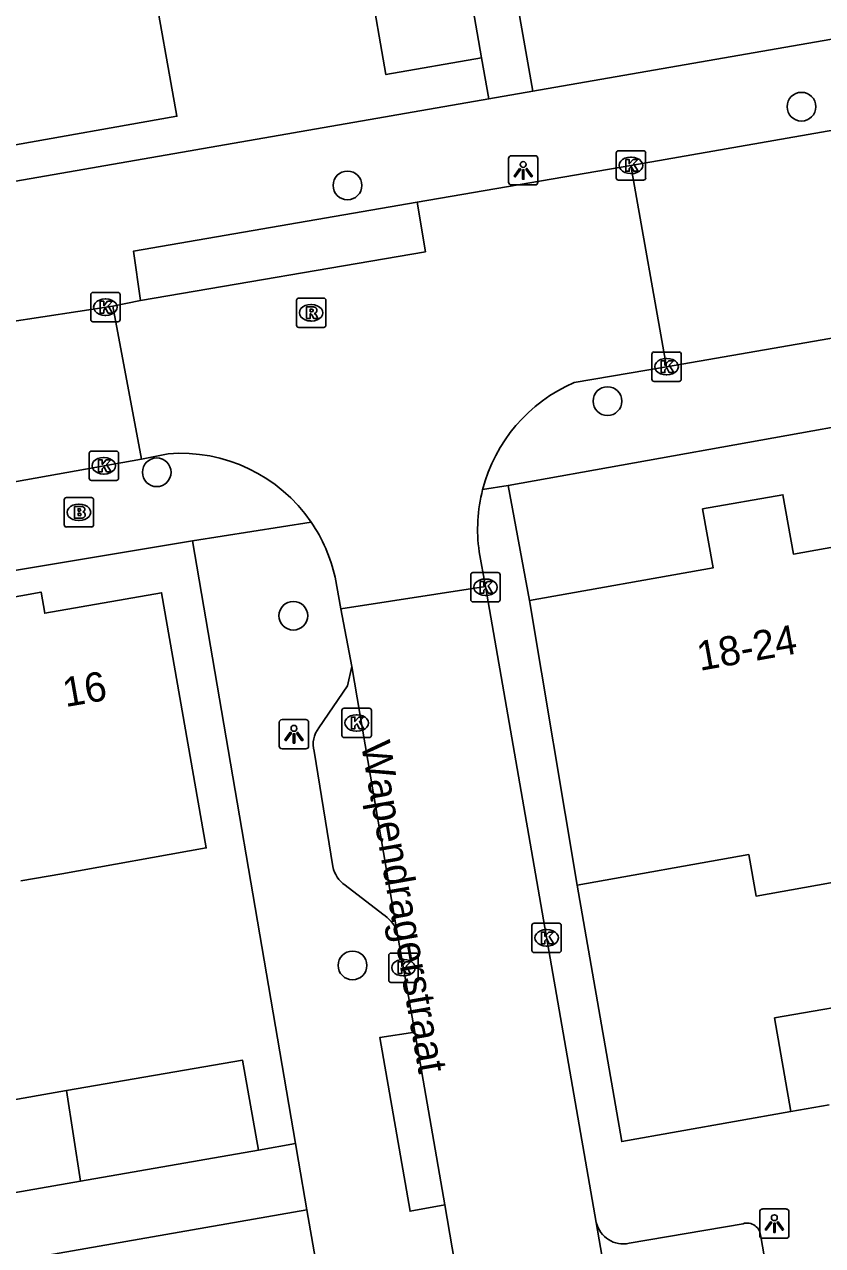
# Model space of a CAD drawing. Extents: x 162880 to 165536, y 384011 to 385179.
# Drawn here: x 164500.82 to 164528, y 384384.43 to 384426.04 of the extents above; entities that cross this region are included whole.
import ezdxf

# ---------------------------------------------------------------- set-up
doc = ezdxf.new("R2010")
doc.units = 0
for name, color, linetype in [('IMGEO_Boom', 7, 'Continuous'), ('IMGEO_Brandkraan', 7, 'Continuous'), ('IMGEO_Kolk', 7, 'Continuous'), ('IMGEO_Lichtpunt', 7, 'Continuous'), ('IMGEO_Openbare_ruimte_label', 7, 'Continuous'), ('IMGEO_Pand', 7, 'Continuous'), ('IMGEO_Pand_nummerreeks', 7, 'Continuous'), ('IMGEO_Rijbaan_lokaal_open', 7, 'Continuous'), ('IMGEO_Rioolput', 7, 'Continuous'), ('IMGEO_Voetpad_open', 7, 'Continuous')]:
    doc.layers.add(name, color=color, linetype=linetype)

msp = doc.modelspace()

# ---------------------------------------------------------------- linework, layer by layer
at = {"layer": 'IMGEO_Boom'}
for centre in [(164527.286, 384423.236), (164511.819, 384420.553), (164520.677, 384413.205), (164505.323, 384410.78), (164509.975, 384405.892), (164511.993, 384393.978)]:
    msp.add_circle(centre, 0.489, dxfattribs=at)
at = {"layer": 'IMGEO_Brandkraan'}
for p, q in [((164502.17, 384408.99), (164502.17, 384409.842)), ((164502.245, 384409.916), (164503.097, 384409.916)), ((164502.658, 384409.696), (164502.683, 384409.696)), ((164503.171, 384409.842), (164503.171, 384408.99)), ((164503.097, 384408.916), (164502.245, 384408.916)), ((164502.681, 384409.136), (164502.656, 384409.136))]:
    msp.add_line(p, q, dxfattribs=at)
for points in [[(164502.17, 384408.99), (164502.17, 384409.842)], [(164502.245, 384409.916), (164503.097, 384409.916)], [(164503.171, 384409.842), (164503.171, 384408.99)], [(164502.518, 384409.616), (164502.518, 384409.216), (164502.731, 384409.216)], [(164502.749, 384409.616), (164502.518, 384409.616)], [(164502.697, 384409.535), (164502.643, 384409.535), (164502.643, 384409.459)], [(164502.643, 384409.459), (164502.696, 384409.459)], [(164502.705, 384409.383), (164502.643, 384409.383), (164502.643, 384409.302)], [(164502.643, 384409.302), (164502.705, 384409.302)], [(164503.097, 384408.916), (164502.245, 384408.916)]]:
    msp.add_lwpolyline(points, dxfattribs=at)
for centre, radius, start, end in [((164502.247, 384409.84), 0.0765, 91.552, 178.448), ((164502.247, 384409.84), 0.0765, 91.552, 178.448), ((164503.095, 384409.84), 0.0765, 1.552, 88.448), ((164503.095, 384409.84), 0.0765, 1.552, 88.448), ((164502.698, 384409.497), 0.0379, 267.8285, 90.9355), ((164502.706, 384409.342), 0.0404, 269.8759, 90.5077), ((164502.737, 384409.467), 0.251, 268.6676, 293.5347), ((164502.753, 384409.471), 0.145, 59.4692, 91.5367), ((164502.778, 384409.518), 0.0922, 285.5137, 58.1501), ((164502.783, 384409.326), 0.105, 301.3115, 78.989), ((164502.247, 384408.992), 0.0765, 181.552, 268.448), ((164502.247, 384408.992), 0.0765, 181.552, 268.448), ((164503.095, 384408.992), 0.0765, 271.552, 358.448), ((164503.095, 384408.992), 0.0765, 271.552, 358.448)]:
    msp.add_arc(centre, radius, start, end, dxfattribs=at)
for centre, major_axis, ratio, start_param, end_param in [((164502.657, 384409.416), (-0.387, 0.002), 0.722429, 4.712389, 7.853982), ((164502.682, 384409.416), (-0.39, 0.002), 0.717154, 1.570796, 4.712389)]:
    msp.add_ellipse(centre, major_axis=major_axis, ratio=ratio, start_param=start_param, end_param=end_param, dxfattribs=at)
at = {"layer": 'IMGEO_Kolk'}
for p, q in [((164521.052, 384421.735), (164521.904, 384421.735)), ((164520.977, 384420.809), (164520.977, 384421.661)), ((164521.465, 384421.515), (164521.49, 384421.515)), ((164521.978, 384421.661), (164521.978, 384420.809)), ((164521.488, 384420.955), (164521.463, 384420.955)), ((164521.904, 384420.735), (164521.052, 384420.735)), ((164503.073, 384415.98), (164503.073, 384416.832)), ((164503.148, 384416.906), (164504, 384416.906)), ((164504.074, 384416.832), (164504.074, 384415.98)), ((164503.561, 384416.686), (164503.586, 384416.686)), ((164504, 384415.906), (164503.148, 384415.906)), ((164503.584, 384416.126), (164503.559, 384416.126)), ((164522.19, 384413.952), (164522.19, 384414.804)), ((164522.265, 384414.878), (164523.117, 384414.878)), ((164522.678, 384414.658), (164522.703, 384414.658)), ((164523.191, 384414.804), (164523.191, 384413.952)), ((164523.117, 384413.878), (164522.265, 384413.878)), ((164522.701, 384414.098), (164522.676, 384414.098)), ((164503.02, 384410.575), (164503.02, 384411.427)), ((164503.095, 384411.501), (164503.947, 384411.501)), ((164504.021, 384411.427), (164504.021, 384410.575)), ((164503.508, 384411.281), (164503.533, 384411.281)), ((164503.947, 384410.501), (164503.095, 384410.501)), ((164503.531, 384410.721), (164503.506, 384410.721)), ((164516.02, 384406.438), (164516.02, 384407.29)), ((164516.095, 384407.364), (164516.947, 384407.364)), ((164517.021, 384407.29), (164517.021, 384406.438)), ((164516.508, 384407.144), (164516.533, 384407.144)), ((164516.947, 384406.364), (164516.095, 384406.364)), ((164516.531, 384406.584), (164516.506, 384406.584)), ((164511.632, 384401.814), (164511.632, 384402.666)), ((164511.707, 384402.74), (164512.559, 384402.74)), ((164512.633, 384402.666), (164512.633, 384401.814)), ((164512.12, 384402.52), (164512.145, 384402.52)), ((164512.143, 384401.96), (164512.118, 384401.96)), ((164512.559, 384401.74), (164511.707, 384401.74)), ((164518.103, 384394.491), (164518.103, 384395.343)), ((164518.178, 384395.417), (164519.03, 384395.417)), ((164518.591, 384395.197), (164518.616, 384395.197)), ((164519.104, 384395.343), (164519.104, 384394.491)), ((164513.226, 384393.474), (164513.226, 384394.326)), ((164513.301, 384394.4), (164514.153, 384394.4)), ((164514.227, 384394.326), (164514.227, 384393.474)), ((164519.03, 384394.417), (164518.178, 384394.417)), ((164518.614, 384394.637), (164518.589, 384394.637)), ((164513.714, 384394.18), (164513.739, 384394.18)), ((164513.737, 384393.62), (164513.712, 384393.62)), ((164514.153, 384393.4), (164513.301, 384393.4))]:
    msp.add_line(p, q, dxfattribs=at)
for points in [[(164521.052, 384421.735), (164521.904, 384421.735)], [(164520.977, 384420.809), (164520.977, 384421.661)], [(164521.298, 384421.435), (164521.421, 384421.435), (164521.421, 384421.284), (164521.551, 384421.435), (164521.715, 384421.435), (164521.569, 384421.284), (164521.722, 384421.035), (164521.57, 384421.035), (164521.485, 384421.199), (164521.421, 384421.132), (164521.421, 384421.035), (164521.298, 384421.035), (164521.298, 384421.435)], [(164521.978, 384421.661), (164521.978, 384420.809)], [(164521.904, 384420.735), (164521.052, 384420.735)], [(164503.073, 384415.98), (164503.073, 384416.832)], [(164503.148, 384416.906), (164504, 384416.906)], [(164504.074, 384416.832), (164504.074, 384415.98)], [(164503.394, 384416.606), (164503.517, 384416.606), (164503.517, 384416.455), (164503.647, 384416.606), (164503.811, 384416.606), (164503.665, 384416.455), (164503.818, 384416.206), (164503.666, 384416.206), (164503.581, 384416.37), (164503.517, 384416.303), (164503.517, 384416.206), (164503.394, 384416.206), (164503.394, 384416.606)], [(164504, 384415.906), (164503.148, 384415.906)], [(164522.19, 384413.952), (164522.19, 384414.804)], [(164522.265, 384414.878), (164523.117, 384414.878)], [(164523.191, 384414.804), (164523.191, 384413.952)], [(164522.511, 384414.578), (164522.634, 384414.578), (164522.634, 384414.427), (164522.764, 384414.578), (164522.928, 384414.578), (164522.782, 384414.427), (164522.935, 384414.178), (164522.783, 384414.178), (164522.698, 384414.342), (164522.634, 384414.275), (164522.634, 384414.178), (164522.511, 384414.178), (164522.511, 384414.578)], [(164523.117, 384413.878), (164522.265, 384413.878)], [(164503.02, 384410.575), (164503.02, 384411.427)], [(164503.095, 384411.501), (164503.947, 384411.501)], [(164504.021, 384411.427), (164504.021, 384410.575)], [(164503.341, 384411.201), (164503.464, 384411.201), (164503.464, 384411.05), (164503.594, 384411.201), (164503.758, 384411.201), (164503.612, 384411.05), (164503.765, 384410.801), (164503.613, 384410.801), (164503.528, 384410.965), (164503.464, 384410.898), (164503.464, 384410.801), (164503.341, 384410.801), (164503.341, 384411.201)], [(164503.947, 384410.501), (164503.095, 384410.501)], [(164516.02, 384406.438), (164516.02, 384407.29)], [(164516.095, 384407.364), (164516.947, 384407.364)], [(164517.021, 384407.29), (164517.021, 384406.438)], [(164516.341, 384407.064), (164516.464, 384407.064), (164516.464, 384406.913), (164516.594, 384407.064), (164516.758, 384407.064), (164516.612, 384406.913), (164516.765, 384406.664), (164516.613, 384406.664), (164516.528, 384406.828), (164516.464, 384406.761), (164516.464, 384406.664), (164516.341, 384406.664), (164516.341, 384407.064)], [(164516.947, 384406.364), (164516.095, 384406.364)], [(164511.632, 384401.814), (164511.632, 384402.666)], [(164511.707, 384402.74), (164512.559, 384402.74)], [(164512.633, 384402.666), (164512.633, 384401.814)], [(164511.953, 384402.44), (164512.076, 384402.44), (164512.076, 384402.289), (164512.206, 384402.44), (164512.37, 384402.44), (164512.224, 384402.289), (164512.377, 384402.04), (164512.225, 384402.04), (164512.14, 384402.204), (164512.076, 384402.137), (164512.076, 384402.04), (164511.953, 384402.04), (164511.953, 384402.44)], [(164512.559, 384401.74), (164511.707, 384401.74)], [(164518.103, 384394.491), (164518.103, 384395.343)], [(164518.178, 384395.417), (164519.03, 384395.417)], [(164518.424, 384395.117), (164518.547, 384395.117), (164518.547, 384394.966), (164518.677, 384395.117), (164518.841, 384395.117), (164518.695, 384394.966), (164518.848, 384394.717), (164518.696, 384394.717), (164518.611, 384394.881), (164518.547, 384394.814), (164518.547, 384394.717), (164518.424, 384394.717), (164518.424, 384395.117)], [(164519.104, 384395.343), (164519.104, 384394.491)], [(164513.226, 384393.474), (164513.226, 384394.326)], [(164513.301, 384394.4), (164514.153, 384394.4)], [(164514.227, 384394.326), (164514.227, 384393.474)], [(164519.03, 384394.417), (164518.178, 384394.417)], [(164513.547, 384394.1), (164513.67, 384394.1), (164513.67, 384393.949), (164513.8, 384394.1), (164513.964, 384394.1), (164513.818, 384393.949), (164513.971, 384393.7), (164513.819, 384393.7), (164513.734, 384393.864), (164513.67, 384393.797), (164513.67, 384393.7), (164513.547, 384393.7), (164513.547, 384394.1)], [(164514.153, 384393.4), (164513.301, 384393.4)]]:
    msp.add_lwpolyline(points, dxfattribs=at)
for centre, start, end in [((164521.054, 384421.659), 91.552, 178.448), ((164521.054, 384421.659), 91.552, 178.448), ((164521.902, 384421.659), 1.552, 88.448), ((164521.902, 384421.659), 1.552, 88.448), ((164521.054, 384420.811), 181.552, 268.448), ((164521.054, 384420.811), 181.552, 268.448), ((164521.902, 384420.811), 271.552, 358.448), ((164521.902, 384420.811), 271.552, 358.448), ((164503.15, 384416.83), 91.552, 178.448), ((164503.15, 384416.83), 91.552, 178.448), ((164503.998, 384416.83), 1.552, 88.448), ((164503.998, 384416.83), 1.552, 88.448), ((164503.15, 384415.982), 181.552, 268.448), ((164503.15, 384415.982), 181.552, 268.448), ((164503.998, 384415.982), 271.552, 358.448), ((164503.998, 384415.982), 271.552, 358.448), ((164522.267, 384414.802), 91.552, 178.448), ((164522.267, 384414.802), 91.552, 178.448), ((164523.115, 384414.802), 1.552, 88.448), ((164523.115, 384414.802), 1.552, 88.448), ((164522.267, 384413.954), 181.552, 268.448), ((164522.267, 384413.954), 181.552, 268.448), ((164523.115, 384413.954), 271.552, 358.448), ((164523.115, 384413.954), 271.552, 358.448), ((164503.097, 384411.425), 91.552, 178.448), ((164503.097, 384411.425), 91.552, 178.448), ((164503.945, 384411.425), 1.552, 88.448), ((164503.945, 384411.425), 1.552, 88.448), ((164503.097, 384410.577), 181.552, 268.448), ((164503.097, 384410.577), 181.552, 268.448), ((164503.945, 384410.577), 271.552, 358.448), ((164503.945, 384410.577), 271.552, 358.448), ((164516.097, 384407.288), 91.552, 178.448), ((164516.097, 384407.288), 91.552, 178.448), ((164516.945, 384407.288), 1.552, 88.448), ((164516.945, 384407.288), 1.552, 88.448), ((164516.097, 384406.44), 181.552, 268.448), ((164516.097, 384406.44), 181.552, 268.448), ((164516.945, 384406.44), 271.552, 358.448), ((164516.945, 384406.44), 271.552, 358.448), ((164511.709, 384402.664), 91.552, 178.448), ((164511.709, 384402.664), 91.552, 178.448), ((164512.557, 384402.664), 1.552, 88.448), ((164512.557, 384402.664), 1.552, 88.448), ((164511.709, 384401.816), 181.552, 268.448), ((164511.709, 384401.816), 181.552, 268.448), ((164512.557, 384401.816), 271.552, 358.448), ((164512.557, 384401.816), 271.552, 358.448), ((164518.18, 384395.341), 91.552, 178.448), ((164518.18, 384395.341), 91.552, 178.448), ((164519.028, 384395.341), 1.552, 88.448), ((164519.028, 384395.341), 1.552, 88.448), ((164513.303, 384394.324), 91.552, 178.448), ((164513.303, 384394.324), 91.552, 178.448), ((164514.151, 384394.324), 1.552, 88.448), ((164514.151, 384394.324), 1.552, 88.448), ((164518.18, 384394.493), 181.552, 268.448), ((164518.18, 384394.493), 181.552, 268.448), ((164519.028, 384394.493), 271.552, 358.448), ((164519.028, 384394.493), 271.552, 358.448), ((164513.303, 384393.476), 181.552, 268.448), ((164513.303, 384393.476), 181.552, 268.448), ((164514.151, 384393.476), 271.552, 358.448), ((164514.151, 384393.476), 271.552, 358.448)]:
    msp.add_arc(centre, 0.0765, start, end, dxfattribs=at)
for centre, major_axis, ratio, start_param, end_param in [((164521.464, 384421.235), (-0.387, 0.002), 0.722429, 4.712389, 7.853982), ((164521.489, 384421.235), (-0.39, 0.002), 0.717154, 1.570796, 4.712389), ((164503.56, 384416.406), (-0.387, 0.002), 0.722429, 4.712389, 7.853982), ((164503.585, 384416.406), (-0.39, 0.002), 0.717154, 1.570796, 4.712389), ((164522.677, 384414.378), (-0.387, 0.002), 0.722429, 4.712389, 7.853982), ((164522.702, 384414.378), (-0.39, 0.002), 0.717154, 1.570796, 4.712389), ((164503.507, 384411.001), (-0.387, 0.002), 0.722429, 4.712389, 7.853982), ((164503.532, 384411.001), (-0.39, 0.002), 0.717154, 1.570796, 4.712389), ((164516.507, 384406.864), (-0.387, 0.002), 0.722429, 4.712389, 7.853982), ((164516.532, 384406.864), (-0.39, 0.002), 0.717154, 1.570796, 4.712389), ((164512.119, 384402.24), (-0.387, 0.002), 0.722429, 4.712389, 7.853982), ((164512.144, 384402.24), (-0.39, 0.002), 0.717154, 1.570796, 4.712389), ((164518.59, 384394.917), (-0.387, 0.002), 0.722429, 4.712389, 7.853982), ((164518.615, 384394.917), (-0.39, 0.002), 0.717154, 1.570796, 4.712389), ((164513.713, 384393.9), (-0.387, 0.002), 0.722429, 4.712389, 7.853982), ((164513.738, 384393.9), (-0.39, 0.002), 0.717154, 1.570796, 4.712389)]:
    msp.add_ellipse(centre, major_axis=major_axis, ratio=ratio, start_param=start_param, end_param=end_param, dxfattribs=at)
at = {"layer": 'IMGEO_Lichtpunt'}
for p, q in [((164517.308, 384421.471), (164517.308, 384420.664)), ((164517.308, 384421.471), (164517.308, 384420.664)), ((164518.21, 384421.566), (164517.402, 384421.566)), ((164518.21, 384421.566), (164517.402, 384421.566)), ((164518.304, 384420.664), (164518.304, 384421.471)), ((164518.304, 384420.664), (164518.304, 384421.471)), ((164517.402, 384420.57), (164518.21, 384420.57)), ((164517.402, 384420.57), (164518.21, 384420.57)), ((164509.498, 384402.258), (164509.498, 384401.451)), ((164509.498, 384402.258), (164509.498, 384401.451)), ((164510.4, 384402.353), (164509.592, 384402.353)), ((164510.4, 384402.353), (164509.592, 384402.353)), ((164510.494, 384401.451), (164510.494, 384402.258)), ((164510.494, 384401.451), (164510.494, 384402.258)), ((164509.592, 384401.357), (164510.4, 384401.357)), ((164509.592, 384401.357), (164510.4, 384401.357)), ((164525.863, 384385.585), (164525.863, 384384.778)), ((164525.863, 384385.585), (164525.863, 384384.778)), ((164526.765, 384385.68), (164525.957, 384385.68)), ((164526.765, 384385.68), (164525.957, 384385.68)), ((164526.859, 384384.778), (164526.859, 384385.585)), ((164526.859, 384384.778), (164526.859, 384385.585)), ((164525.957, 384384.684), (164526.765, 384384.684)), ((164525.957, 384384.684), (164526.765, 384384.684))]:
    msp.add_line(p, q, dxfattribs=at)
for points in [[(164517.682, 384421.135), (164517.721, 384421.107), (164517.533, 384420.845), (164517.495, 384420.872), (164517.682, 384421.135)], [(164517.784, 384421.087), (164517.831, 384421.087), (164517.831, 384420.765), (164517.784, 384420.765), (164517.784, 384421.087)], [(164517.894, 384421.107), (164517.932, 384421.134), (164518.119, 384420.872), (164518.08, 384420.844), (164517.894, 384421.107)], [(164509.872, 384401.922), (164509.911, 384401.894), (164509.723, 384401.632), (164509.685, 384401.659), (164509.872, 384401.922)], [(164509.974, 384401.874), (164510.021, 384401.874), (164510.021, 384401.552), (164509.974, 384401.552), (164509.974, 384401.874)], [(164510.084, 384401.894), (164510.122, 384401.921), (164510.309, 384401.659), (164510.27, 384401.631), (164510.084, 384401.894)], [(164526.237, 384385.249), (164526.276, 384385.221), (164526.088, 384384.959), (164526.05, 384384.986), (164526.237, 384385.249)], [(164526.339, 384385.201), (164526.386, 384385.201), (164526.386, 384384.879), (164526.339, 384384.879), (164526.339, 384385.201)], [(164526.449, 384385.221), (164526.487, 384385.248), (164526.674, 384384.986), (164526.635, 384384.958), (164526.449, 384385.221)]]:
    msp.add_lwpolyline(points, dxfattribs=at)
for centre in [(164517.807, 384421.269), (164509.997, 384402.056), (164526.362, 384385.383)]:
    msp.add_circle(centre, 0.0994, dxfattribs=at)
for centre, start, end in [((164517.402, 384421.471), 90, 180), ((164517.402, 384421.471), 90, 180), ((164518.21, 384421.471), 0, 90), ((164518.21, 384421.471), 0, 90), ((164517.402, 384420.664), 180, 270), ((164517.402, 384420.664), 180, 270), ((164518.21, 384420.664), 270, 0), ((164518.21, 384420.664), 270, 360), ((164509.592, 384402.258), 90, 180), ((164509.592, 384402.258), 90, 180), ((164510.4, 384402.258), 0, 90), ((164510.4, 384402.258), 0, 90), ((164509.592, 384401.451), 180, 270), ((164509.592, 384401.451), 180, 270), ((164510.4, 384401.451), 270, 0), ((164510.4, 384401.451), 270, 360), ((164525.957, 384385.585), 90, 180), ((164525.957, 384385.585), 90, 180), ((164526.765, 384385.585), 0, 90), ((164526.765, 384385.585), 0, 90), ((164525.957, 384384.778), 180, 270), ((164525.957, 384384.778), 180, 270), ((164526.765, 384384.778), 270, 0), ((164526.765, 384384.778), 270, 360)]:
    msp.add_arc(centre, 0.0946, start, end, dxfattribs=at)
at = {"layer": 'IMGEO_Pand'}
for points in [[(164515.268, 384431.328), (164516.389, 384424.897)], [(164516.389, 384424.897), (164513.128, 384424.329), (164512.009, 384430.749)], [(164504.839, 384429.475), (164505.131, 384427.836), (164506.007, 384422.913), (164500, 384421.85), (164497.347, 384421.386), (164496.605, 384425.623), (164495.834, 384425.488), (164495.429, 384427.802)], [(164533.047, 384409.067), (164527.013, 384407.993), (164526.653, 384410.017), (164523.916, 384409.53), (164524.274, 384407.52), (164518.02, 384406.408)], [(164499.032, 384406.277), (164500, 384406.445), (164501.384, 384406.696), (164501.509, 384405.98), (164505.487, 384406.677), (164507.011, 384397.98), (164502.089, 384397.104), (164500.694, 384396.856)], [(164519.65, 384396.714), (164518.02, 384406.408)], [(164534.774, 384399.389), (164529.226, 384398.402), (164529.474, 384397.004), (164525.739, 384396.339), (164525.487, 384397.752), (164519.65, 384396.714)], [(164526.925, 384388.998), (164526.371, 384392.191), (164530.062, 384392.832), (164530.617, 384389.639)], [(164502.247, 384389.712), (164508.248, 384390.745), (164508.784, 384387.685)], [(164499.128, 384385.997), (164498.593, 384389.081), (164500, 384389.325), (164502.247, 384389.712)], [(164502.729, 384386.625), (164502.247, 384389.712)], [(164528.234, 384389.225), (164526.925, 384388.998)], [(164508.784, 384387.685), (164502.729, 384386.625)], [(164502.729, 384386.625), (164500, 384386.148), (164499.128, 384385.997)]]:
    msp.add_lwpolyline(points, dxfattribs=at)
at = {"layer": 'IMGEO_Rijbaan_lokaal_open'}
for points in [[(164521.478, 384421.235), (164551.16, 384426.426)], [(164514.195, 384419.979), (164521.478, 384421.235)], [(164522.691, 384414.378), (164521.478, 384421.235)], [(164504.773, 384416.633), (164514.476, 384418.294), (164514.195, 384419.979)], [(164548.02, 384418.768), (164522.691, 384414.378)], [(164500.254, 384415.9), (164503.821, 384416.443)], [(164503.821, 384416.443), (164504.773, 384416.633)], [(164504.802, 384411.23), (164503.821, 384416.443)], [(164522.691, 384414.378), (164519.545, 384413.838)], [(164505.715, 384411.411), (164504.802, 384411.23)], [(164504.802, 384411.23), (164497.985, 384410.014), (164497.108, 384409.967)], [(164516.307, 384408.075), (164516.517, 384406.888)], [(164511.597, 384406.13), (164511.395, 384407.202)], [(164511.597, 384406.13), (164516.517, 384406.888)], [(164516.517, 384406.888), (164520.295, 384385.215)], [(164511.966, 384404.165), (164511.597, 384406.13)], [(164513.506, 384395.159), (164511.966, 384404.165)], [(164514.112, 384391.708), (164513.506, 384395.159)], [(164515.136, 384385.822), (164514.112, 384391.708)], [(164515.553, 384383.358), (164515.136, 384385.822)], [(164520.295, 384385.215), (164522.297, 384373.61)]]:
    msp.add_lwpolyline(points, dxfattribs=at)
for centre, radius, start, end in [((164521.702, 384408.834), 5.449, 113.3196, 165.615), ((164506.142, 384406.05), 5.378, 34.3581, 94.5545), ((164521.707, 384408.836), 5.453, 165.6418, 188.0196), ((164506.145, 384406.052), 5.375, 12.3528, 34.3525)]:
    msp.add_arc(centre, radius, start, end, dxfattribs=at)
at = {"layer": 'IMGEO_Rioolput'}
for p, q in [((164510.084, 384415.788), (164510.084, 384416.64)), ((164510.159, 384416.714), (164511.011, 384416.714)), ((164510.572, 384416.494), (164510.597, 384416.494)), ((164511.085, 384416.64), (164511.085, 384415.788)), ((164510.595, 384415.934), (164510.57, 384415.934)), ((164511.011, 384415.714), (164510.159, 384415.714))]:
    msp.add_line(p, q, dxfattribs=at)
for points in [[(164510.084, 384415.788), (164510.084, 384416.64)], [(164510.159, 384416.714), (164511.011, 384416.714)], [(164510.673, 384416.412), (164510.421, 384416.414), (164510.421, 384416.014)], [(164510.599, 384416.333), (164510.545, 384416.333), (164510.545, 384416.252)], [(164511.085, 384416.64), (164511.085, 384415.788)], [(164510.421, 384416.014), (164510.545, 384416.014), (164510.545, 384416.176), (164510.556, 384416.176)], [(164510.545, 384416.252), (164510.597, 384416.252)], [(164510.603, 384416.147), (164510.674, 384416.014), (164510.814, 384416.014), (164510.749, 384416.14)], [(164511.011, 384415.714), (164510.159, 384415.714)]]:
    msp.add_lwpolyline(points, dxfattribs=at)
for centre, radius, start, end in [((164510.161, 384416.638), 0.0765, 91.552, 178.448), ((164510.161, 384416.638), 0.0765, 91.552, 178.448), ((164510.605, 384416.237), 0.0964, 77.0061, 93.1865), ((164510.619, 384416.294), 0.0378, 276.6634, 79.6772), ((164510.672, 384416.302), 0.109, 350.3612, 89.416), ((164511.009, 384416.638), 0.0765, 1.552, 88.448), ((164511.009, 384416.638), 0.0765, 1.552, 88.448), ((164510.555, 384416.123), 0.0533, 26.0293, 88.6989), ((164510.581, 384416.441), 0.19, 274.7715, 282.9687), ((164510.67, 384416.302), 0.112, 277.5842, 350.9817), ((164510.654, 384416.087), 0.108, 29.5134, 73.7905), ((164510.161, 384415.79), 0.0765, 181.552, 268.448), ((164510.161, 384415.79), 0.0765, 181.552, 268.448), ((164511.009, 384415.79), 0.0765, 271.552, 358.448), ((164511.009, 384415.79), 0.0765, 271.552, 358.448)]:
    msp.add_arc(centre, radius, start, end, dxfattribs=at)
for centre, major_axis, ratio, start_param, end_param in [((164510.571, 384416.214), (-0.387, 0.002), 0.722429, 4.712389, 7.853982), ((164510.596, 384416.214), (-0.39, 0.002), 0.717154, 1.570796, 4.712389)]:
    msp.add_ellipse(centre, major_axis=major_axis, ratio=ratio, start_param=start_param, end_param=end_param, dxfattribs=at)
at = {"layer": 'IMGEO_Voetpad_open'}
for points in [[(164548.038, 384428.982), (164518.131, 384423.769)], [(164518.131, 384423.769), (164517.277, 384428.667)], [(164516.389, 384424.897), (164516.631, 384423.507)], [(164516.631, 384423.507), (164500, 384420.608), (164495.531, 384419.814)], [(164518.131, 384423.769), (164516.631, 384423.507)], [(164504.773, 384416.633), (164504.529, 384418.313), (164514.195, 384419.979)], [(164517.292, 384410.33), (164547.419, 384415.731), (164547.738, 384413.867)], [(164517.292, 384410.33), (164516.424, 384410.188)], [(164518.02, 384406.408), (164517.292, 384410.33)], [(164506.54, 384408.448), (164510.582, 384409.085)], [(164506.54, 384408.448), (164500, 384407.354), (164459.234, 384400.121), (164455.354, 384399.51)], [(164510.049, 384387.906), (164506.54, 384408.448)], [(164510.847, 384402.068), (164511.817, 384403.509), (164511.966, 384404.165)], [(164511.316, 384397.344), (164510.687, 384401.28)], [(164513.026, 384395.72), (164511.737, 384396.71)], [(164526.925, 384388.998), (164521.163, 384387.977), (164519.65, 384396.714)], [(164515.136, 384385.822), (164513.951, 384385.605), (164512.918, 384391.519), (164514.112, 384391.708)], [(164508.784, 384387.685), (164510.049, 384387.906)], [(164510.44, 384385.655), (164510.151, 384387.311), (164510.049, 384387.906)], [(164510.44, 384385.655), (164491.022, 384382.255), (164490.791, 384382.218), (164490.919, 384381.429), (164491.41, 384378.391)], [(164516.965, 384340.424), (164518.285, 384340.732), (164510.44, 384385.655)], [(164521.417, 384384.511), (164525.296, 384385.179)], [(164525.897, 384384.743), (164527.407, 384376.003)]]:
    msp.add_lwpolyline(points, dxfattribs=at)
for centre, radius, start, end in [((164511.528, 384401.519), 0.875, 141.1616, 195.8832), ((164512.355, 384397.577), 1.065, 192.6491, 234.5222), ((164512.345, 384394.652), 1.267, 23.6052, 57.4963), ((164521.218, 384385.439), 0.949, 193.6631, 282.1244), ((164525.432, 384384.735), 0.465, 1.0331, 107.0483)]:
    msp.add_arc(centre, radius, start, end, dxfattribs=at)

# ---------------------------------------------------------------- texts
at = {"layer": 'IMGEO_Openbare_ruimte_label'}
msp.add_text('Wapendragerstraat', height=1, rotation=279.9615, dxfattribs=at).set_placement((164512.275, 384401.529))
at = {"layer": 'IMGEO_Pand_nummerreeks'}
for s, rotation, p in [('18-24', 10.1824, (164523.821, 384404.011)), ('16', 9.8855, (164502.212, 384402.776))]:
    msp.add_text(s, height=1, rotation=rotation, dxfattribs=at).set_placement(p)

doc.saveas('drawing.dxf')
